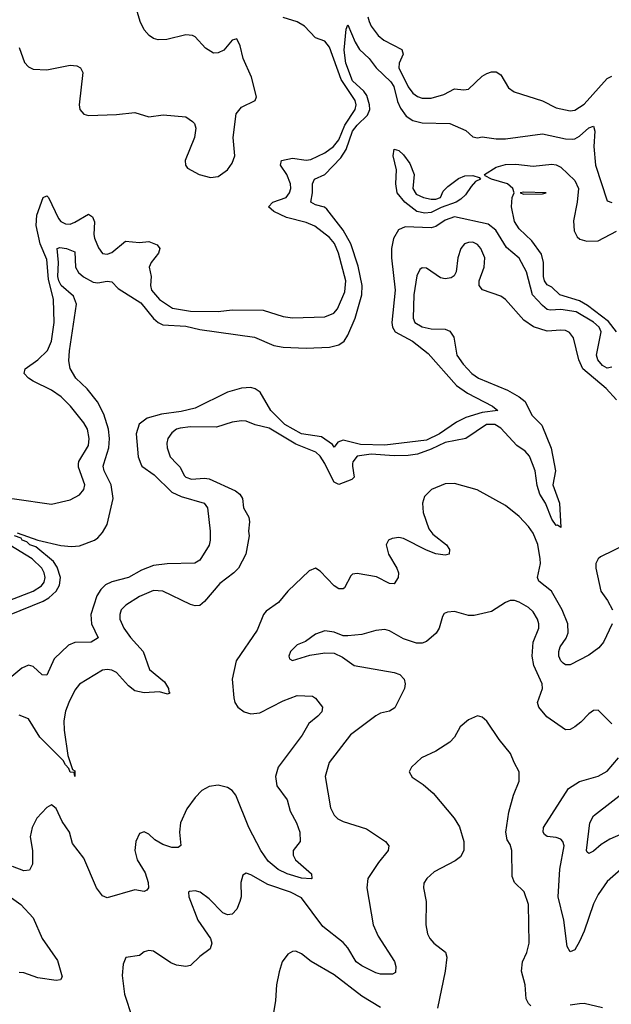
# Model space of a CAD drawing. Header units: inches. Extents: x 1694797 to 1849917, y 907313 to 1017959.
# Tile 800 of 834: x 1826792 to 1829347, y 997666 to 1001918. Entities that reach past the tile are written whole.
import ezdxf

# ---------------------------------------------------------------- set-up
doc = ezdxf.new("R2010")
doc.units = ezdxf.units.IN
doc.header["$MEASUREMENT"] = 0
doc.layers.add('B8020', color=7, linetype='Continuous')
doc.layers.add('B8929', color=7, linetype='Continuous')

msp = doc.modelspace()

# ---------------------------------------------------------------- linework, layer by layer
at = {"layer": 'B8020', "color": 5}
for points, elevation in [([(1826790, 1001798.4), (1826813.5, 1001733.5), (1826830, 1001714.4), (1826850, 1001704.6), (1826910, 1001702.2), (1827010, 1001722.3), (1827038.8, 1001718.8), (1827054.9, 1001710), (1827065.5, 1001690), (1827048.8, 1001550), (1827052.7, 1001530), (1827070, 1001510.5), (1827090, 1001504.2), (1827210, 1001508.2), (1827290, 1001518.2), (1827350, 1001498.9), (1827411.9, 1001508.1), (1827510, 1001498.6), (1827539.3, 1001479.3), (1827547.2, 1001470), (1827552.9, 1001450), (1827546.7, 1001410), (1827507.6, 1001310), (1827508.4, 1001290), (1827516.5, 1001276.5), (1827566.8, 1001250), (1827616.2, 1001236.2), (1827650, 1001240.9), (1827690, 1001270.4), (1827710, 1001299.3), (1827721.4, 1001330), (1827714.5, 1001410), (1827727.7, 1001512.3), (1827750, 1001540.8), (1827809.3, 1001570), (1827814.9, 1001585.1), (1827793.3, 1001670), (1827756.8, 1001750), (1827744.7, 1001804.7), (1827730, 1001836), (1827710, 1001829.3), (1827673.7, 1001786.3), (1827650, 1001774.5), (1827630, 1001773.3), (1827594.7, 1001794.7), (1827550, 1001844.4), (1827538, 1001850), (1827510, 1001852.4), (1827427.2, 1001832.8), (1827390, 1001831.3), (1827370, 1001837.7), (1827351.9, 1001850), (1827330, 1001874.8), (1827312.2, 1001910), (1827288.9, 1001988.9)], 620), ([(1827046.9, 1000000), (1827047.4, 1000010), (1827090, 1000079.1), (1827093, 1000110), (1827084.7, 1000150), (1827070, 1000177.1), (1827012.3, 1000250), (1826971.2, 1000290), (1826930, 1000318.2), (1826850, 1000357), (1826829.8, 1000370), (1826811.9, 1000390), (1826815.6, 1000410), (1826870, 1000450.1), (1826911.9, 1000490), (1826929, 1000530), (1826941.3, 1000610), (1826937.9, 1000710), (1826917.1, 1000797.1), (1826910, 1000883.1), (1826881.2, 1000950), (1826863.1, 1001030), (1826865.9, 1001074.1), (1826894, 1001150), (1826910, 1001157.2), (1826916.3, 1001150), (1826959.5, 1001059.5), (1826970, 1001046.7), (1826990, 1001036), (1827010, 1001035.8), (1827030, 1001043.5), (1827090, 1001078.2), (1827106.8, 1001066.8), (1827115.3, 1001044.7), (1827111.8, 1000990), (1827115.2, 1000975.2), (1827133.1, 1000933.1), (1827150, 1000908.4), (1827170, 1000905.7), (1827190, 1000913), (1827250, 1000961.3), (1827310, 1000956.8), (1827350, 1000960.1), (1827385.8, 1000945.8), (1827397.5, 1000930), (1827392.4, 1000910), (1827360.7, 1000870), (1827351.3, 1000850), (1827360.1, 1000810), (1827357, 1000770), (1827361.8, 1000750), (1827396.1, 1000710), (1827452.8, 1000672.8), (1827530, 1000659.5), (1827650, 1000658.1), (1827710, 1000665.8), (1827843.5, 1000663.5), (1827930, 1000636.8), (1827970, 1000630.9), (1828110, 1000635.8), (1828149.1, 1000650.9), (1828165.6, 1000670), (1828196.8, 1000743.2), (1828201.4, 1000790), (1828169.9, 1000910), (1828152, 1000952), (1828130, 1000977.2), (1828066.4, 1001026.4), (1828030, 1001042.4), (1827944.4, 1001064.4), (1827889.7, 1001090), (1827867.4, 1001110), (1827885.7, 1001130), (1827942.5, 1001150), (1827957.9, 1001170), (1827963.2, 1001190), (1827962.2, 1001210), (1827946.3, 1001250), (1827918.6, 1001290), (1827923.5, 1001310), (1827970, 1001319.7), (1828030, 1001311), (1828050, 1001315.1), (1828110, 1001344), (1828147.2, 1001370), (1828170, 1001399.5), (1828197, 1001463), (1828241, 1001530), (1828245.4, 1001550), (1828240.9, 1001570), (1828180.6, 1001660.6), (1828130, 1001799.3), (1828110, 1001825.8), (1828070, 1001839.8), (1828021.7, 1001890), (1827990, 1001909.2), (1827930, 1001927.5)], 580), ([(1827155.7, 1000000), (1827177.1, 1000070), (1827179.9, 1000110), (1827175.2, 1000150), (1827155.4, 1000215.4), (1827128.1, 1000268.1), (1827084.1, 1000324.1), (1827034.5, 1000370), (1827010, 1000412.7), (1827005.1, 1000445.1), (1827008, 1000488), (1827037.4, 1000690), (1827024, 1000724), (1826971.3, 1000770), (1826961.7, 1000790), (1826957.2, 1000810), (1826960.6, 1000870), (1826954.5, 1000930), (1826965.8, 1000934.2), (1826994.8, 1000930), (1827030, 1000915.6), (1827033.9, 1000850), (1827046.7, 1000826.6), (1827067.4, 1000807.4), (1827110, 1000785), (1827130, 1000782.1), (1827170, 1000789.4), (1827190, 1000786.7), (1827217.8, 1000757.8), (1827315.8, 1000695.8), (1827370, 1000628.2), (1827390, 1000610.5), (1827410, 1000601), (1827510, 1000595.1), (1827570, 1000580.7), (1827806.9, 1000546.9), (1827890, 1000510.7), (1827930, 1000504.6), (1828030, 1000499.4), (1828130, 1000503.4), (1828170, 1000513.8), (1828194.3, 1000530), (1828210, 1000556.3), (1828240.6, 1000630), (1828270.5, 1000729.5), (1828271.1, 1000770), (1828254, 1000854), (1828222.3, 1000950), (1828189.2, 1001009.2), (1828119.5, 1001099.5), (1828108.5, 1001108.5), (1828070, 1001119.1), (1828049.8, 1001130), (1828057.4, 1001170), (1828057.1, 1001210), (1828065.8, 1001230), (1828110, 1001250.1), (1828178.9, 1001321.1), (1828201.8, 1001358.2), (1828230, 1001436.5), (1828250, 1001462.8), (1828294.3, 1001505.7), (1828304.1, 1001530), (1828303.7, 1001550), (1828291.5, 1001591.5), (1828278.5, 1001610), (1828230, 1001654.5), (1828201.2, 1001730), (1828193, 1001787), (1828202, 1001878), (1828210, 1001896.3), (1828240.9, 1001820.9), (1828259.6, 1001790), (1828302.3, 1001750), (1828331.7, 1001710), (1828394.8, 1001650), (1828407.5, 1001630), (1828424.4, 1001564.4), (1828436.7, 1001536.7), (1828461.7, 1001501.7), (1828490, 1001482.5), (1828530, 1001473.1), (1828649.5, 1001469.5), (1828719.5, 1001439.5), (1828750, 1001413), (1828770, 1001408), (1828790, 1001412.2), (1828850, 1001404.4), (1828890, 1001404.3), (1829050, 1001425.7), (1829150, 1001403.6), (1829178.3, 1001401.7), (1829190, 1001403.3), (1829210, 1001416), (1829250, 1001451.9), (1829270, 1001457.8), (1829276.6, 1001436.6), (1829272, 1001370), (1829279.3, 1001290), (1829330, 1001135.5), (1829350, 1001129.2)], 560), ([(1828296.4, 1001930), (1828301.7, 1001910), (1828311, 1001890), (1828340.6, 1001850), (1828365.6, 1001830), (1828442.4, 1001790), (1828448.6, 1001770), (1828430.7, 1001730), (1828430.1, 1001710), (1828470, 1001628.5), (1828490, 1001601.3), (1828510, 1001587), (1828530, 1001580.1), (1828570, 1001578.7), (1828624.1, 1001595.9), (1828670, 1001620.1), (1828710, 1001615.1), (1828730, 1001618.2), (1828790, 1001673.9), (1828810, 1001686.3), (1828830, 1001693.7), (1828850, 1001692.4), (1828870, 1001679.5), (1828903.9, 1001623.9), (1828927.3, 1001607.3), (1829050, 1001568.3), (1829110, 1001537.3), (1829170, 1001524.8), (1829190, 1001527.5), (1829230, 1001552.9), (1829330, 1001664.4), (1829350, 1001674.7)], 580), ([(1829370, 1000570.5), (1829334.9, 1000614.9), (1829244.3, 1000684.3), (1829210, 1000704.8), (1829125.4, 1000730), (1829090, 1000763.6), (1829070, 1000772.7), (1829059.6, 1000790), (1829055.1, 1000810), (1829055.1, 1000870), (1829045.4, 1000905.4), (1829004, 1000964), (1828950, 1001015.1), (1828930, 1001046.6), (1828917, 1001110), (1828919, 1001150), (1828928, 1001170), (1828922, 1001190), (1828899.3, 1001210), (1828829.6, 1001230), (1828803.3, 1001243.3), (1828800.4, 1001250), (1828850, 1001281.6), (1828890, 1001293.6), (1828935, 1001295), (1829010, 1001285.5), (1829090, 1001294.6), (1829110, 1001291.3), (1829130, 1001281.8), (1829190, 1001223.2), (1829205.1, 1001190), (1829200.2, 1001130), (1829183.8, 1001050), (1829187.1, 1001007.1), (1829200.2, 1000980.2), (1829211.1, 1000971.1), (1829242, 1000962), (1829290, 1000964), (1829370, 1001005.3)], 540), ([(1829350, 1000417.8), (1829330, 1000413.7), (1829310, 1000424.4), (1829288.9, 1000448.9), (1829284, 1000470), (1829303.7, 1000570), (1829294.8, 1000590), (1829270, 1000611.9), (1829196.2, 1000656.2), (1829130, 1000667.2), (1829083.6, 1000663.6), (1829070, 1000666.2), (1829050, 1000683.5), (1829007.6, 1000730), (1828980.8, 1000830), (1828950, 1000888.8), (1828894.3, 1000934.3), (1828849.2, 1001009.3), (1828815.3, 1001035.3), (1828670, 1001067.4), (1828630, 1001053.2), (1828590, 1001024.8), (1828570, 1001018.9), (1828456.7, 1001023.3), (1828428.9, 1001011.1), (1828406.6, 1000973.4), (1828398.2, 1000930), (1828398, 1000890), (1828414.4, 1000750), (1828399.6, 1000610), (1828401.8, 1000590), (1828413.7, 1000570), (1828488.4, 1000530), (1828556.5, 1000476.5), (1828678.8, 1000338.8), (1828725.8, 1000305.8), (1828834.4, 1000250), (1828856.9, 1000230), (1828790, 1000222.4), (1828719.4, 1000200.6), (1828679.5, 1000180.5), (1828606, 1000130), (1828550, 1000103.2), (1828370, 1000081.1), (1828264.3, 1000084.3), (1828190, 1000102.9), (1828166.2, 1000093.8), (1828150, 1000071.6), (1828143.9, 1000083.9), (1828096.2, 1000116.2), (1828010, 1000129.4), (1827937.8, 1000170), (1827877, 1000230), (1827830.9, 1000310), (1827810, 1000323.9), (1827790, 1000329.6), (1827750, 1000327.6), (1827689.8, 1000310.2), (1827550, 1000240.1), (1827490, 1000226.4), (1827404.7, 1000215.3), (1827342.8, 1000197.2), (1827308.4, 1000171.6), (1827296, 1000130), (1827303.9, 1000030), (1827315.4, 1000000)], 560), ([(1829370, 1000276.8), (1829325.3, 1000325.3), (1829224.5, 1000410), (1829207.8, 1000450), (1829184.4, 1000544.4), (1829167.6, 1000567.6), (1829150, 1000575.6), (1829130, 1000577.2), (1829070, 1000572.5), (1829011.3, 1000591.3), (1828970, 1000621.3), (1828890, 1000709.9), (1828870, 1000724.3), (1828791, 1000751), (1828776.2, 1000770), (1828776.2, 1000790), (1828798.5, 1000850), (1828800.6, 1000890), (1828783.8, 1000930), (1828770, 1000947.2), (1828750, 1000957.2), (1828730, 1000956.8), (1828713.4, 1000950), (1828697.4, 1000930), (1828684.7, 1000890), (1828678, 1000830), (1828668.3, 1000811.7), (1828655.8, 1000804.2), (1828630, 1000799.6), (1828610, 1000803.6), (1828550, 1000845.6), (1828530, 1000847.3), (1828521.1, 1000838.9), (1828507.5, 1000812.5), (1828494.5, 1000730), (1828491, 1000630), (1828498.8, 1000610), (1828530, 1000592.2), (1828570, 1000583.8), (1828630, 1000581.9), (1828650, 1000573.5), (1828667.8, 1000547.8), (1828679.8, 1000470), (1828707.9, 1000430), (1828745.7, 1000390), (1828773.2, 1000370), (1828898.4, 1000318.4), (1828950.1, 1000290.1), (1828974.8, 1000270), (1829004.5, 1000210), (1829046.7, 1000166.8), (1829087.5, 1000067.5), (1829100.5, 1000000)], 580), ([(1828110.9, 1000000), (1828110, 1000001.8), (1828090, 1000033.8), (1828071.2, 1000050), (1827985.3, 1000085.3), (1827870, 1000154.6), (1827809.2, 1000169.2), (1827770, 1000184.4), (1827750, 1000186.6), (1827710, 1000179.7), (1827642, 1000158), (1827530, 1000159.9), (1827485.2, 1000154.8), (1827470, 1000149.8), (1827450, 1000133.8), (1827432.6, 1000110), (1827427.1, 1000090), (1827429.1, 1000070), (1827442.6, 1000030), (1827471.3, 1000000)], 580), ([(1829007.3, 1000000), (1828994, 1000034), (1828974.8, 1000054.8), (1828939.5, 1000079.5), (1828870, 1000154.4), (1828845.1, 1000170), (1828807.8, 1000170), (1828719.7, 1000110), (1828630, 1000092.1), (1828570, 1000064), (1828510, 1000042.7), (1828470, 1000035.9), (1828410, 1000034.2), (1828310, 1000042.2), (1828250, 1000032.8), (1828230.5, 1000009.5), (1828229.8, 1000000)], 580)]:
    msp.add_lwpolyline(points, dxfattribs=dict(at, elevation=elevation))
at = {"layer": 'B8020', "color": 5, "elevation": 540}
for points in [[(1828570, 1001142.8), (1828590, 1001142.8), (1828609.4, 1001150), (1828621.6, 1001178.4), (1828641.6, 1001198.4), (1828687.7, 1001232.3), (1828715.5, 1001244.5), (1828750, 1001245), (1828776.6, 1001236.6), (1828782.3, 1001230), (1828761, 1001219), (1828741.6, 1001198.4), (1828718.2, 1001161.8), (1828697.2, 1001142.8), (1828677.2, 1001130), (1828612.8, 1001107.2), (1828570, 1001085.6), (1828542.8, 1001082.8), (1828507.9, 1001090), (1828455.9, 1001130), (1828423.1, 1001170), (1828417.3, 1001210), (1828419.8, 1001270), (1828405.1, 1001330), (1828410, 1001358.8), (1828430, 1001353.7), (1828450, 1001334.9), (1828477, 1001297), (1828496.5, 1001250), (1828490.3, 1001190), (1828504.7, 1001164.7), (1828536, 1001150)], [(1828970, 1001173.2), (1828954, 1001170), (1828970, 1001164.7), (1829050, 1001166), (1829066, 1001170)]]:
    msp.add_lwpolyline(points, close=True, dxfattribs=at)
at = {"layer": 'B8929', "color": 5}
for points, elevation in [([(1826459.3, 1000000), (1826478.7, 999970), (1826482, 999950), (1826479.2, 999890), (1826490, 999869), (1826510, 999866.7), (1826610, 999884.4), (1826650, 999884.9), (1826670, 999877), (1826710.2, 999850.2), (1826770, 999849.4), (1826930, 999826.7), (1827010, 999845.3), (1827050, 999866.3), (1827069.7, 999890), (1827073.6, 999910), (1827046.2, 999986.2), (1827046.9, 1000000)], 580), ([(1827315.4, 1000000), (1827319.2, 999990), (1827373, 999953), (1827450, 999877.6), (1827490, 999859), (1827588.4, 999830), (1827603.7, 999810), (1827615.6, 999710), (1827615.6, 999670), (1827610, 999649.4), (1827570, 999583.7), (1827548.5, 999571.5), (1827428.8, 999568.8), (1827370, 999560.6), (1827318.5, 999541.5), (1827262.4, 999510), (1827190, 999491.3), (1827162.8, 999477.2), (1827142.7, 999457.3), (1827124.8, 999430), (1827099.8, 999350), (1827102.3, 999310), (1827131, 999249), (1827100.7, 999230), (1827030, 999228.1), (1827003, 999217), (1826941.9, 999158.1), (1826910, 999087.6), (1826890, 999088.4), (1826850, 999125.7), (1826830, 999131), (1826801.6, 999118.4), (1826750, 999074.2)], 560), ([(1826781.7, 999701.7), (1826870.1, 999670.1), (1826970, 999647.1), (1827016.3, 999643.7), (1827050, 999646.9), (1827114.7, 999670), (1827130, 999680.2), (1827150, 999703.2), (1827170, 999737.6), (1827195.9, 999850), (1827187.5, 999910), (1827156.7, 999970), (1827152.6, 999990), (1827155.7, 1000000)], 560), ([(1827471.3, 1000000), (1827485.4, 999985.4), (1827502.4, 999950), (1827510, 999943.2), (1827534.6, 999934.6), (1827590, 999939.1), (1827610, 999935.8), (1827724.2, 999884.2), (1827743.7, 999870), (1827754.7, 999850), (1827759.2, 999810), (1827781.3, 999770), (1827784.8, 999750), (1827779.8, 999710), (1827783.2, 999690), (1827769.5, 999610), (1827737.3, 999550), (1827717.7, 999530), (1827656, 999484), (1827590, 999406.2), (1827570, 999389.1), (1827550, 999387.5), (1827530, 999392.2), (1827410, 999449.9), (1827370, 999453), (1827310, 999427.1), (1827250.3, 999390), (1827230.3, 999370), (1827224.2, 999350), (1827225, 999330), (1827241.7, 999290), (1827271.5, 999250), (1827326.3, 999190), (1827352.6, 999112.6), (1827418.3, 999058.3), (1827435.2, 999030), (1827435.8, 999015.8), (1827440.7, 999010), (1827430, 999005.4), (1827395.7, 999015.7), (1827330, 999010.7), (1827290, 999020.6), (1827262, 999042), (1827210, 999099.3), (1827190, 999109.2), (1827170, 999111.8), (1827150, 999109.8), (1827050.7, 999049.3), (1827030, 999023.1), (1827004.2, 998970), (1826990, 998931.5), (1826983, 998890), (1826984.4, 998850), (1827000.5, 998740.5), (1827021, 998681), (1827030, 998674), (1827030, 998649.8), (1827027.1, 998667.1), (1827010, 998669.1), (1827005.1, 998685.1), (1826990, 998700.4), (1826979.8, 998719.8), (1826879.9, 998819.9), (1826830, 998899.3), (1826790, 998915.3)], 580), ([(1828229.8, 1000000), (1828229, 999990), (1828236.7, 999943.3), (1828227.5, 999932.5), (1828170, 999911.7), (1828150, 999921.1), (1828110.9, 1000000)], 580), ([(1829100.5, 1000000), (1829106.2, 999970), (1829094.7, 999910), (1829124.3, 999830), (1829130, 999725.6), (1829115.5, 999735.5), (1829110, 999734), (1829090, 999761.5), (1829063.5, 999830), (1829039, 999870), (1829026.6, 999906.6), (1829019, 999970), (1829007.3, 1000000)], 580), ([(1829350.8, 999309.2), (1829313.4, 999230), (1829293.7, 999206.3), (1829250, 999174.5), (1829170, 999131.7), (1829150, 999132.8), (1829139.7, 999139.7), (1829128.9, 999148.9), (1829120.5, 999170), (1829120.2, 999190), (1829127.2, 999210), (1829152.3, 999247.7), (1829160.8, 999270), (1829159.9, 999310), (1829135.9, 999370), (1829088.8, 999450), (1829034.2, 999494.2), (1829028.7, 999510), (1829041.4, 999570), (1829040.7, 999590), (1829030, 999651.6), (1829010, 999701), (1828990, 999729.8), (1828950, 999772.5), (1828890, 999820.4), (1828768.2, 999888.2), (1828670, 999915.7), (1828630, 999914), (1828571, 999889), (1828540.5, 999859.5), (1828531.8, 999830), (1828535.3, 999790), (1828559.8, 999719.8), (1828576.9, 999696.9), (1828635, 999650), (1828647.9, 999630), (1828647.3, 999610), (1828630, 999605.8), (1828590, 999612.2), (1828550, 999627), (1828450, 999678), (1828430, 999682), (1828401.7, 999678.3), (1828385.3, 999670), (1828375.3, 999650), (1828384.8, 999610), (1828420.9, 999550), (1828427.7, 999530), (1828426.4, 999510), (1828410, 999482), (1828390, 999484.2), (1828332.9, 999512.9), (1828250, 999527), (1828230, 999524), (1828222.7, 999517.3), (1828195.5, 999464.5), (1828190, 999460.4), (1828170, 999461.2), (1828150, 999473.5), (1828090, 999536.5), (1828070, 999549.8), (1828042, 999538), (1827950, 999450.8), (1827910, 999401.8), (1827856.1, 999363.9), (1827845.2, 999350), (1827818.5, 999281.5), (1827727.6, 999150), (1827709.4, 999070), (1827717.1, 998990), (1827721.6, 998970), (1827734.7, 998950), (1827761.1, 998930), (1827790, 998921.2), (1827830, 998925.7), (1827930, 998977.5), (1827990, 998999.3), (1828056.6, 998996.6), (1828070, 998988.7), (1828099.5, 998950), (1828096.9, 998930), (1828079.6, 998910), (1828041.2, 998878.8), (1828011.6, 998828.4), (1827908.7, 998690), (1827896.6, 998650), (1827903.2, 998610), (1827947.3, 998550), (1827960.3, 998500.3), (1827988.3, 998450), (1828002.4, 998410), (1828003.8, 998370), (1827974, 998330), (1827973.4, 998310), (1827983.2, 998290), (1828052.2, 998230), (1828054.4, 998210), (1828051.8, 998208.2), (1828010, 998211.4), (1827948, 998230), (1827909, 998249), (1827864.9, 998284.9), (1827833.3, 998330), (1827782.1, 998430), (1827725.5, 998570), (1827710, 998589.8), (1827690, 998603), (1827650, 998612.1), (1827610, 998606.4), (1827579.1, 998590), (1827550, 998559.8), (1827513.8, 998510), (1827486.5, 998450), (1827483, 998410), (1827488.6, 998351.4), (1827476.9, 998343.1), (1827450, 998343.7), (1827410, 998356.8), (1827376.4, 998376.4), (1827350, 998401.6), (1827330, 998411.6), (1827310, 998403.7), (1827293.4, 998370), (1827290.2, 998330), (1827300.2, 998290), (1827333.6, 998233.6), (1827347.1, 998192.9), (1827348.8, 998170), (1827341.1, 998158.9), (1827330, 998153.7), (1827290, 998160.9), (1827170, 998126.8), (1827150, 998134.8), (1827124.1, 998170), (1827070, 998297), (1827020.8, 998360.8), (1827007, 998410), (1826975.8, 998455.8), (1826950, 998511.6), (1826930, 998527), (1826910, 998516.2), (1826866.4, 998470), (1826845.5, 998430), (1826837.1, 998390), (1826847.2, 998330), (1826848.3, 998271.7), (1826834.4, 998245.6), (1826810, 998242), (1826761.4, 998261.4)], 620), ([(1826748.9, 999348.9), (1826893.2, 999406.8), (1826918.8, 999421.2), (1826949.5, 999450.5), (1826963.7, 999476.4), (1826968.7, 999510), (1826954.7, 999554.7), (1826938.8, 999578.7), (1826861.8, 999641.8), (1826835.4, 999650), (1826823.3, 999663.3), (1826803.1, 999670), (1826798.9, 999678.9), (1826769.7, 999690)], 560), ([(1826750, 999411.8), (1826850.6, 999450), (1826886, 999474), (1826897.6, 999490), (1826902.1, 999510), (1826898.3, 999530), (1826887.7, 999550), (1826845.7, 999590), (1826750, 999648.8)], 580), ([(1829410, 999651.8), (1829301.1, 999598.9), (1829290, 999589.6), (1829280.7, 999570), (1829281.3, 999550), (1829302.5, 999450), (1829330.8, 999410.8), (1829352, 999370)], 620), ([(1829350, 998877.6), (1829290, 998937.2), (1829270, 998935.1), (1829250, 998920.7), (1829215.6, 998884.4), (1829190, 998864.7), (1829170, 998852.8), (1829150, 998851.6), (1829068.4, 998908.4), (1829034, 998950), (1829028.6, 998970), (1829050.9, 999030), (1829048.7, 999050), (1829012.5, 999130), (1829005.6, 999170), (1829009.8, 999230), (1829035, 999290), (1829033.8, 999310), (1829028.2, 999330), (1829010, 999360.7), (1828990, 999379.6), (1828950, 999403), (1828930, 999409.6), (1828910, 999409.6), (1828890, 999401.6), (1828830, 999362.2), (1828755.3, 999344.7), (1828730, 999345.6), (1828670, 999362.6), (1828640.3, 999359.7), (1828626.3, 999353.7), (1828618.3, 999341.7), (1828604.4, 999290), (1828591.6, 999268.4), (1828550, 999232.6), (1828530, 999226.2), (1828506.1, 999226.1), (1828450, 999243.9), (1828390, 999278.9), (1828370, 999285.1), (1828330, 999281.1), (1828270, 999263.5), (1828210, 999257.6), (1828190, 999258), (1828150, 999272.8), (1828110, 999279.6), (1828070, 999265.1), (1828026.5, 999233.5), (1827990, 999218.7), (1827961.6, 999190), (1827954.8, 999170), (1827958, 999158), (1827970, 999151), (1828045.6, 999174.4), (1828110, 999184), (1828150, 999182.8), (1828185.8, 999165.8), (1828237.3, 999130), (1828410, 999099.2), (1828434.4, 999090), (1828453.4, 999070), (1828457.4, 999050), (1828454.3, 999030), (1828412.7, 998947.3), (1828390, 998932.6), (1828350, 998923.5), (1828330, 998912.2), (1828220.9, 998830), (1828129.1, 998710), (1828111.3, 998650), (1828134.6, 998514.6), (1828150, 998482.6), (1828167, 998467), (1828190, 998455.8), (1828290, 998424.2), (1828372, 998370), (1828386, 998350), (1828383.6, 998330), (1828341.5, 998278.5), (1828296.3, 998210), (1828291, 998170), (1828319, 998010), (1828340.8, 997960.8), (1828410.7, 997850.7), (1828417.1, 997830), (1828416.1, 997803.9), (1828403, 997797), (1828350, 997797), (1828330, 997802.2), (1828270, 997831.9), (1828245.9, 997850), (1828209.5, 997909.5), (1828190, 997932.7), (1828101.6, 998001.6), (1828010, 998125.7), (1827962.2, 998150), (1827864, 998184), (1827790, 998225.1), (1827770, 998232), (1827755.9, 998224.1), (1827747.6, 998192.4), (1827748.2, 998130), (1827743.5, 998110), (1827730, 998077.6), (1827710, 998055.4), (1827690, 998052.4), (1827670, 998062), (1827610, 998122), (1827571.6, 998150), (1827550, 998156.9), (1827525.8, 998154.1), (1827522, 998150), (1827522.4, 998130), (1827562, 998030), (1827617, 997950), (1827622.4, 997930), (1827614.7, 997905.3), (1827570, 997873), (1827530, 997833.6), (1827510, 997829.4), (1827470, 997835.8), (1827445.1, 997845.1), (1827370, 997895.1), (1827350, 997899.3), (1827330, 997893.2), (1827310, 997877.2), (1827251, 997869), (1827239.8, 997840.2), (1827235.5, 997790), (1827244.4, 997710), (1827278.5, 997610)], 640), ([(1829000.3, 997660.3), (1828989.8, 997670), (1828980.3, 997690), (1828976.1, 997750), (1828960.2, 997810), (1828964.4, 997850), (1828983.1, 997890), (1828993.1, 997930), (1828990, 998098), (1828971.4, 998151.4), (1828930, 998192.7), (1828918.9, 998218.9), (1828917.6, 998330), (1828910, 998356), (1828897.1, 998377.1), (1828891.2, 998410), (1828904.5, 998495.5), (1828924.7, 998570), (1828949.7, 998630), (1828949.7, 998669.7), (1828927.6, 998710), (1828912.6, 998750), (1828863, 998810), (1828810, 998889.3), (1828790, 998906.6), (1828770, 998912.7), (1828730, 998895.1), (1828695.4, 998864.6), (1828670, 998819.5), (1828650, 998798.4), (1828590, 998758.9), (1828527.7, 998730), (1828484, 998690), (1828474.8, 998670), (1828487.1, 998647.1), (1828535.4, 998615.4), (1828578.2, 998578.2), (1828668.4, 998470), (1828692.4, 998432.4), (1828710.3, 998369.7), (1828710.4, 998330), (1828696.4, 998303.6), (1828673.7, 998286.3), (1828581.8, 998238.2), (1828550.4, 998210), (1828538.4, 998190), (1828535.8, 998170), (1828547.8, 998110), (1828546.5, 998010), (1828554.3, 997970), (1828563.6, 997950), (1828581.1, 997930), (1828630.9, 997890.9), (1828637.6, 997870), (1828630.2, 997810), (1828596.3, 997650)], 660), ([(1829390, 998249.7), (1829330, 998196.4), (1829290, 998140.4), (1829270, 998099.7), (1829230, 997981.6), (1829210, 997936.9), (1829190, 997902), (1829170, 997892.3), (1829156.4, 997916.4), (1829142.2, 998030), (1829117.8, 998130), (1829125.1, 998250), (1829143.6, 998350), (1829138.3, 998370), (1829130, 998378.8), (1829110, 998387), (1829070.6, 998390.6), (1829059.4, 998399.4), (1829052.7, 998410), (1829054.8, 998430), (1829162.4, 998597.6), (1829210, 998628.4), (1829290, 998652.2), (1829330, 998673.6), (1829378, 998730)], 640), ([(1829430, 998418.7), (1829341.2, 998378.8), (1829304.2, 998355.7), (1829270, 998327.1), (1829250, 998318), (1829242.6, 998322.6), (1829239.7, 998330), (1829255.3, 998450), (1829270, 998480.3), (1829437.5, 998610)], 620), ([(1826722, 998150), (1826797.2, 998097.2), (1826850, 998039.5), (1826889.4, 997950), (1826955, 997855), (1826975.4, 997784.6), (1826968.6, 997771.4), (1826950, 997768.7), (1826870, 997781.1), (1826810, 997801.6), (1826790, 997803.5)], 620), ([(1828350, 997653), (1828270, 997701.4), (1828150, 997793.8), (1828051.7, 997851.7), (1828010, 997883.6), (1827984.4, 997895.6), (1827970, 997894.5), (1827950, 997882.7), (1827926.4, 997850), (1827912.9, 997807.1), (1827901.1, 997750), (1827897.4, 997682.6), (1827888.7, 997630)], 660), ([(1829310, 997651.3), (1829230, 997669.7), (1829210, 997668.4), (1829170, 997662.3)], 660)]:
    msp.add_lwpolyline(points, dxfattribs=dict(at, elevation=elevation))

doc.saveas('drawing.dxf')
